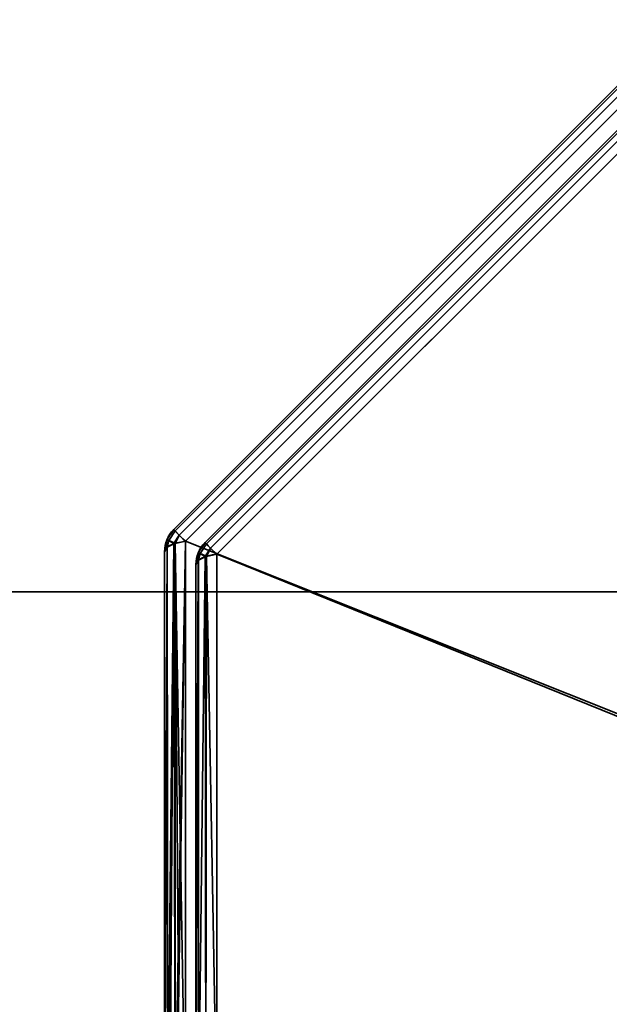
# Model space of a CAD drawing. Header units: millimetres. Extents: x -503 to 6703, y -110 to 193.
# Tile 615 of 656: x 2557 to 2570, y -23 to -1. Entities that reach past the tile are written whole.
import ezdxf

# ---------------------------------------------------------------- set-up
doc = ezdxf.new("R2010")
doc.units = ezdxf.units.MM
doc.layers.add('151', color=7, linetype='Continuous', true_color=0xffffff)

# ---------------------------------------------------------------- blocks, each defined once
blk = doc.blocks.new('UG_SURFACE_003')
at = {"layer": '151', "color": 252, "linetype": 'Continuous', "lineweight": 35}
for points in [[(3602.5, -14, 2212.25), (3602.5, 174.4, 2212.25), (2397.5, 174.4, 2212.25), (2397.5, -14, 2212.25)], [(2547.5, -14, 2062.25), (2547.5, 174.4, 2062.25), (3452.5, 174.4, 2062.25), (3452.5, -14, 2062.25)], [(3602.5, -14, 2212.25), (2397.5, -14, 2212.25), (2547.5, -14, 2062.25), (3452.5, -14, 2062.25)]]:
    blk.add_3dface(points, dxfattribs=at)
blk = doc.blocks.new('UG_SURFACE_268')
at = {"layer": '151', "color": 252, "linetype": 'Continuous', "lineweight": 35}
for points in [[(2532, -14, 2075.25), (3468, -14, 2075.25), (3466.5, -14, 2073.75), (2533.5, -14, 2073.75)], [(2532, -14, 2075.25), (2532, -25.92, 2075.25), (3468, -25.92, 2075.25), (3468, -14, 2075.25)], [(2533.5, -14, 2073.75), (3466.5, -14, 2073.75), (3466.5, -25.92, 2073.75), (2533.5, -25.92, 2073.75)]]:
    blk.add_3dface(points, dxfattribs=at)
blk = doc.blocks.new('UG_SURFACE_294')
at = {"layer": '151', "color": 252, "linetype": 'Continuous', "lineweight": 35}
for points in [[(2560.596, -12.637, 1158.736), (2570.637, -2.596, 1158.736), (2570.605, -2.564, 1158.489), (2560.564, -12.605, 1158.489)], [(2570.637, -2.596, 1011.264), (2560.596, -12.637, 1011.264), (2560.564, -12.605, 1011.511), (2570.605, -2.564, 1011.511)], [(2570.605, -2.564, 1158.489), (2570.605, -2.564, 1011.511), (2560.564, -12.605, 1011.511), (2560.564, -12.605, 1158.489)], [(2570.637, -2.596, 1158.737), (2570.637, -2.596, 1158.736), (2560.596, -12.637, 1158.736), (2560.596, -12.637, 1158.737)], [(2560.596, -12.637, 1158.737), (2560.688, -12.729, 1158.951), (2570.729, -2.688, 1158.951), (2570.637, -2.596, 1158.737)], [(2570.637, -2.596, 1011.263), (2570.729, -2.688, 1011.049), (2560.688, -12.729, 1011.049), (2560.596, -12.637, 1011.263)], [(2560.596, -12.637, 1011.263), (2560.596, -12.637, 1011.264), (2570.637, -2.596, 1011.264), (2570.637, -2.596, 1011.263)], [(2570.73, -2.689, 1158.954), (2570.729, -2.688, 1158.951), (2560.688, -12.729, 1158.951), (2560.689, -12.73, 1158.954)], [(2560.689, -12.73, 1011.046), (2560.688, -12.729, 1011.049), (2570.729, -2.688, 1011.049), (2570.73, -2.689, 1011.046)], [(2560.689, -12.73, 1158.954), (2560.827, -12.868, 1159.107), (2570.868, -2.827, 1159.107), (2570.73, -2.689, 1158.954)], [(2570.73, -2.689, 1011.046), (2570.868, -2.827, 1010.893), (2560.827, -12.868, 1010.893), (2560.689, -12.73, 1011.046)], [(2570.868, -2.827, 1159.107), (2560.827, -12.868, 1159.107), (2560.827, -26.332, 1164.17), (2580.252, -26.332, 1171.473)], [(2560.827, -12.868, 1010.893), (2570.868, -2.827, 1010.893), (2584.332, -2.827, 1005.831), (2584.332, -22.252, 998.527)], [(2561.296, -12.927, 1011.685), (2570.927, -3.296, 1011.685), (2570.895, -3.264, 1011.932), (2561.264, -12.895, 1011.932)], [(2570.895, -3.264, 1158.068), (2561.264, -12.895, 1158.068), (2561.264, -12.895, 1011.932), (2570.895, -3.264, 1011.932)], [(2570.927, -3.296, 1158.315), (2561.296, -12.927, 1158.315), (2561.264, -12.895, 1158.068), (2570.895, -3.264, 1158.068)], [(2570.927, -3.296, 1011.683), (2570.927, -3.296, 1011.685), (2561.296, -12.927, 1011.685), (2561.296, -12.927, 1011.683)], [(2561.296, -12.927, 1011.683), (2561.388, -13.019, 1011.47), (2571.018, -3.388, 1011.47), (2570.927, -3.296, 1011.683)], [(2570.927, -3.296, 1158.317), (2571.018, -3.388, 1158.53), (2561.388, -13.019, 1158.53), (2561.296, -12.927, 1158.317)], [(2561.296, -12.927, 1158.317), (2561.296, -12.927, 1158.315), (2570.927, -3.296, 1158.315), (2570.927, -3.296, 1158.317)], [(2571.02, -3.389, 1011.467), (2571.018, -3.388, 1011.47), (2561.388, -13.019, 1011.47), (2561.389, -13.02, 1011.467)], [(2561.389, -13.02, 1158.533), (2561.388, -13.019, 1158.53), (2571.018, -3.388, 1158.53), (2571.02, -3.389, 1158.533)], [(2561.389, -13.02, 1011.467), (2561.527, -13.157, 1011.314), (2571.157, -3.527, 1011.314), (2571.02, -3.389, 1011.467)], [(2571.02, -3.389, 1158.533), (2571.157, -3.527, 1158.686), (2561.527, -13.157, 1158.686), (2561.389, -13.02, 1158.533)], [(2561.527, -13.157, 1158.686), (2571.157, -3.527, 1158.686), (2583.868, -3.527, 1163.465), (2584.565, -22.485, 1170.855)], [(2584.565, -22.485, 999.145), (2583.868, -3.527, 1006.535), (2571.157, -3.527, 1011.314), (2561.527, -13.157, 1011.314)], [(2560.413, -12.832, 1011.511), (2560.413, -12.832, 1158.489), (2560.564, -12.605, 1158.489), (2560.564, -12.605, 1011.511)], [(2560.454, -12.851, 1158.737), (2560.596, -12.637, 1158.736), (2560.564, -12.605, 1158.489), (2560.413, -12.832, 1158.489)], [(2560.413, -12.832, 1011.511), (2560.564, -12.605, 1011.511), (2560.596, -12.637, 1011.264), (2560.454, -12.851, 1011.263)], [(2560.454, -12.851, 1158.737), (2560.596, -12.637, 1158.737), (2560.596, -12.637, 1158.736)], [(2560.688, -12.729, 1158.951), (2560.596, -12.637, 1158.737), (2560.454, -12.851, 1158.737), (2560.575, -12.901, 1158.954)], [(2560.575, -12.901, 1011.046), (2560.454, -12.851, 1011.263), (2560.596, -12.637, 1011.263), (2560.688, -12.729, 1011.049)], [(2560.596, -12.637, 1011.264), (2560.596, -12.637, 1011.263), (2560.454, -12.851, 1011.263)], [(2560.575, -12.901, 1158.954), (2560.689, -12.73, 1158.954), (2560.688, -12.729, 1158.951)], [(2560.688, -12.729, 1011.049), (2560.689, -12.73, 1011.046), (2560.575, -12.901, 1011.046)], [(2560.689, -12.73, 1158.954), (2560.575, -12.901, 1158.954), (2560.6, -12.916, 1158.979)], [(2560.6, -12.916, 1011.021), (2560.575, -12.901, 1011.046), (2560.689, -12.73, 1011.046)], [(2560.6, -12.916, 1158.979), (2560.827, -12.868, 1159.107), (2560.689, -12.73, 1158.954)], [(2560.689, -12.73, 1011.046), (2560.827, -12.868, 1010.893), (2560.6, -12.916, 1011.021)], [(2560.412, -12.834, 1011.511), (2560.359, -13.1, 1011.511), (2560.359, -13.1, 1158.489), (2560.412, -12.834, 1158.489)], [(2560.412, -12.834, 1158.489), (2560.359, -13.1, 1158.489), (2560.414, -13.007, 1158.737)], [(2560.414, -13.007, 1011.263), (2560.359, -13.1, 1011.511), (2560.412, -12.834, 1011.511)], [(2560.412, -12.834, 1158.489), (2560.413, -12.832, 1158.489), (2560.413, -12.832, 1011.511), (2560.412, -12.834, 1011.511)], [(2560.413, -12.832, 1158.489), (2560.412, -12.834, 1158.489), (2560.454, -12.851, 1158.737)], [(2560.454, -12.851, 1011.263), (2560.412, -12.834, 1011.511), (2560.413, -12.832, 1011.511)], [(2560.414, -13.007, 1158.737), (2560.454, -12.851, 1158.737), (2560.412, -12.834, 1158.489)], [(2560.412, -12.834, 1011.511), (2560.454, -12.851, 1011.263), (2560.414, -13.007, 1011.263)], [(2560.454, -12.851, 1158.737), (2560.414, -13.007, 1158.737), (2560.417, -13.002, 1158.751)], [(2560.417, -13.002, 1011.249), (2560.414, -13.007, 1011.263), (2560.454, -12.851, 1011.263)], [(2560.454, -12.851, 1158.737), (2560.417, -13.002, 1158.751), (2560.57, -12.926, 1158.952)], [(2560.57, -12.926, 1011.048), (2560.417, -13.002, 1011.249), (2560.454, -12.851, 1011.263)], [(2560.57, -12.926, 1158.952), (2560.417, -13.002, 1158.751), (2560.424, -26.198, 1163.71)], [(2560.433, -26.196, 1006.295), (2560.417, -13.002, 1011.249), (2560.57, -12.926, 1011.048)], [(2560.582, -12.92, 1158.969), (2560.57, -12.926, 1158.952), (2560.424, -26.198, 1163.71)], [(2560.424, -26.198, 1163.71), (2560.432, -26.21, 1163.751), (2560.582, -12.92, 1158.969)], [(2560.432, -26.21, 1163.751), (2560.59, -26.278, 1163.984), (2560.582, -12.92, 1158.969)], [(2560.57, -12.926, 1011.048), (2560.475, -26.236, 1006.16), (2560.433, -26.196, 1006.295)], [(2560.57, -12.926, 1158.952), (2560.575, -12.901, 1158.954), (2560.454, -12.851, 1158.737)], [(2560.454, -12.851, 1011.263), (2560.575, -12.901, 1011.046), (2560.57, -12.926, 1011.048)], [(2560.57, -12.926, 1011.048), (2560.594, -26.276, 1006.022), (2560.475, -26.236, 1006.16)], [(2560.575, -12.901, 1158.954), (2560.57, -12.926, 1158.952), (2560.582, -12.92, 1158.969)], [(2560.582, -12.92, 1011.031), (2560.57, -12.926, 1011.048), (2560.575, -12.901, 1011.046)], [(2560.57, -12.926, 1011.048), (2560.582, -12.92, 1011.031), (2560.594, -26.276, 1006.022)], [(2560.582, -12.92, 1158.969), (2560.6, -12.916, 1158.979), (2560.575, -12.901, 1158.954)], [(2560.575, -12.901, 1011.046), (2560.6, -12.916, 1011.021), (2560.582, -12.92, 1011.031)], [(2560.6, -12.916, 1158.979), (2560.582, -12.92, 1158.969), (2560.59, -26.278, 1163.984)], [(2560.594, -26.276, 1006.022), (2560.582, -12.92, 1011.031), (2560.6, -12.916, 1011.021)], [(2560.827, -12.868, 1159.107), (2560.6, -12.916, 1158.979), (2560.59, -26.278, 1163.984)], [(2560.59, -26.278, 1163.984), (2560.627, -26.294, 1164.038), (2560.827, -12.868, 1159.107)], [(2560.6, -12.916, 1011.021), (2560.693, -26.31, 1005.907), (2560.594, -26.276, 1006.022)], [(2560.6, -12.916, 1011.021), (2560.827, -12.868, 1010.893), (2560.827, -26.332, 1005.831)], [(2560.6, -12.916, 1011.021), (2560.827, -26.332, 1005.831), (2560.693, -26.31, 1005.907)], [(2560.627, -26.294, 1164.038), (2560.827, -26.332, 1164.17), (2560.827, -12.868, 1159.107)], [(2584.332, -22.252, 998.527), (2580.252, -26.332, 998.527), (2560.827, -26.332, 1005.831), (2560.827, -12.868, 1010.893)], [(2561.113, -13.122, 1158.068), (2561.113, -13.122, 1011.932), (2561.264, -12.895, 1011.932), (2561.264, -12.895, 1158.068)], [(2561.154, -13.141, 1011.683), (2561.296, -12.927, 1011.685), (2561.264, -12.895, 1011.932), (2561.113, -13.122, 1011.932)], [(2561.113, -13.122, 1158.068), (2561.264, -12.895, 1158.068), (2561.296, -12.927, 1158.315), (2561.154, -13.141, 1158.317)], [(2561.154, -13.141, 1011.683), (2561.296, -12.927, 1011.683), (2561.296, -12.927, 1011.685)], [(2561.388, -13.019, 1011.47), (2561.296, -12.927, 1011.683), (2561.154, -13.141, 1011.683), (2561.275, -13.191, 1011.467)], [(2561.275, -13.191, 1158.533), (2561.154, -13.141, 1158.317), (2561.296, -12.927, 1158.317), (2561.388, -13.019, 1158.53)], [(2561.296, -12.927, 1158.315), (2561.296, -12.927, 1158.317), (2561.154, -13.141, 1158.317)], [(2560.417, -13.002, 1158.751), (2560.414, -13.007, 1158.737), (2560.359, -26.1, 1163.377)], [(2560.359, -26.1, 1163.377), (2560.424, -26.198, 1163.71), (2560.417, -13.002, 1158.751)], [(2560.414, -13.007, 1158.737), (2560.359, -13.1, 1158.489), (2560.359, -26.1, 1163.377)], [(2560.414, -13.007, 1011.263), (2560.364, -26.131, 1006.518), (2560.359, -26.1, 1006.623)], [(2560.359, -26.1, 1006.623), (2560.359, -13.1, 1011.511), (2560.414, -13.007, 1011.263)], [(2560.359, -26.1, 1006.623), (2560.359, -26.1, 1163.377), (2560.359, -13.1, 1158.489), (2560.359, -13.1, 1011.511)], [(2560.414, -13.007, 1011.263), (2560.433, -26.196, 1006.295), (2560.364, -26.131, 1006.518)], [(2560.414, -13.007, 1011.263), (2560.417, -13.002, 1011.249), (2560.433, -26.196, 1006.295)], [(2561.112, -13.123, 1158.068), (2561.059, -13.39, 1158.068), (2561.059, -13.39, 1011.932), (2561.112, -13.123, 1011.932)], [(2561.112, -13.123, 1011.932), (2561.059, -13.39, 1011.932), (2561.114, -13.297, 1011.684)], [(2561.114, -13.297, 1158.316), (2561.059, -13.39, 1158.068), (2561.112, -13.123, 1158.068)], [(2561.112, -13.123, 1011.932), (2561.113, -13.122, 1011.932), (2561.113, -13.122, 1158.068), (2561.112, -13.123, 1158.068)], [(2561.113, -13.122, 1011.932), (2561.112, -13.123, 1011.932), (2561.154, -13.141, 1011.683)], [(2561.154, -13.141, 1158.317), (2561.112, -13.123, 1158.068), (2561.113, -13.122, 1158.068)], [(2561.114, -13.297, 1011.684), (2561.154, -13.141, 1011.683), (2561.112, -13.123, 1011.932)], [(2561.112, -13.123, 1158.068), (2561.154, -13.141, 1158.317), (2561.114, -13.297, 1158.316)], [(2561.154, -13.141, 1011.683), (2561.114, -13.297, 1011.684), (2561.117, -13.291, 1011.67)], [(2561.117, -13.291, 1158.33), (2561.114, -13.297, 1158.316), (2561.154, -13.141, 1158.317)], [(2561.154, -13.141, 1011.683), (2561.117, -13.291, 1011.67), (2561.27, -13.216, 1011.469)], [(2561.27, -13.216, 1158.532), (2561.117, -13.291, 1158.33), (2561.154, -13.141, 1158.317)], [(2561.117, -26.002, 1006.891), (2561.282, -25.92, 1006.673), (2561.282, -13.209, 1011.452), (2561.27, -13.216, 1011.469)], [(2561.27, -13.216, 1011.469), (2561.275, -13.191, 1011.467), (2561.154, -13.141, 1011.683)], [(2561.154, -13.141, 1158.317), (2561.275, -13.191, 1158.533), (2561.27, -13.216, 1158.532)], [(2561.275, -13.191, 1011.467), (2561.27, -13.216, 1011.469), (2561.282, -13.209, 1011.452)], [(2561.282, -13.209, 1158.548), (2561.27, -13.216, 1158.532), (2561.275, -13.191, 1158.533)], [(2561.27, -13.216, 1158.532), (2561.282, -13.209, 1158.548), (2561.282, -25.92, 1163.327)], [(2561.275, -13.191, 1011.467), (2561.389, -13.02, 1011.467), (2561.388, -13.019, 1011.47)], [(2561.388, -13.019, 1158.53), (2561.389, -13.02, 1158.533), (2561.275, -13.191, 1158.533)], [(2561.389, -13.02, 1011.467), (2561.275, -13.191, 1011.467), (2561.3, -13.206, 1011.442)], [(2561.3, -13.206, 1158.558), (2561.275, -13.191, 1158.533), (2561.389, -13.02, 1158.533)], [(2561.282, -13.209, 1011.452), (2561.3, -13.206, 1011.442), (2561.275, -13.191, 1011.467)], [(2561.275, -13.191, 1158.533), (2561.3, -13.206, 1158.558), (2561.282, -13.209, 1158.548)], [(2561.282, -25.92, 1006.673), (2561.527, -25.868, 1006.535), (2561.527, -13.157, 1011.314), (2561.3, -13.206, 1011.442)], [(2561.3, -13.206, 1011.442), (2561.282, -13.209, 1011.452), (2561.282, -25.92, 1006.673)], [(2561.527, -25.868, 1163.465), (2561.282, -25.92, 1163.327), (2561.282, -13.209, 1158.548), (2561.3, -13.206, 1158.558)], [(2561.3, -13.206, 1011.442), (2561.527, -13.157, 1011.314), (2561.389, -13.02, 1011.467)], [(2561.389, -13.02, 1158.533), (2561.527, -13.157, 1158.686), (2561.3, -13.206, 1158.558)], [(2561.3, -13.206, 1158.558), (2561.527, -13.157, 1158.686), (2561.527, -25.868, 1163.465)], [(2584.565, -22.485, 1170.855), (2580.485, -26.565, 1170.855), (2561.527, -25.868, 1163.465), (2561.527, -13.157, 1158.686)], [(2561.527, -13.157, 1011.314), (2561.527, -25.868, 1006.535), (2580.485, -26.565, 999.145), (2584.565, -22.485, 999.145)], [(2561.059, -26.1, 1007.153), (2561.117, -26.002, 1006.891), (2561.117, -13.291, 1011.67), (2561.114, -13.297, 1011.684)], [(2561.114, -13.297, 1011.684), (2561.059, -13.39, 1011.932), (2561.059, -26.1, 1007.153)], [(2561.117, -26.002, 1163.109), (2561.059, -26.1, 1162.847), (2561.059, -13.39, 1158.068), (2561.114, -13.297, 1158.316)], [(2561.059, -13.39, 1158.068), (2561.059, -26.1, 1162.847), (2561.059, -26.1, 1007.153), (2561.059, -13.39, 1011.932)], [(2561.114, -13.297, 1158.316), (2561.117, -13.291, 1158.33), (2561.117, -26.002, 1163.109)], [(2561.27, -13.216, 1011.469), (2561.117, -13.291, 1011.67), (2561.117, -26.002, 1006.891)], [(2561.282, -25.92, 1163.327), (2561.117, -26.002, 1163.109), (2561.117, -13.291, 1158.33), (2561.27, -13.216, 1158.532)]]:
    blk.add_3dface(points, dxfattribs=at)
blk = doc.blocks.new('UG_SURFACE_302')
at = {"layer": '151', "color": 252, "linetype": 'Continuous', "lineweight": 35}
for points in [[(2560.596, -12.637, 1158.736), (2570.637, -2.596, 1158.736), (2570.605, -2.564, 1158.489), (2560.564, -12.605, 1158.489)], [(2570.637, -2.596, 1011.264), (2560.596, -12.637, 1011.264), (2560.564, -12.605, 1011.511), (2570.605, -2.564, 1011.511)], [(2570.605, -2.564, 1158.489), (2570.605, -2.564, 1011.511), (2560.564, -12.605, 1011.511), (2560.564, -12.605, 1158.489)], [(2570.637, -2.596, 1158.737), (2570.637, -2.596, 1158.736), (2560.596, -12.637, 1158.736), (2560.596, -12.637, 1158.737)], [(2560.596, -12.637, 1158.737), (2560.688, -12.729, 1158.951), (2570.729, -2.688, 1158.951), (2570.637, -2.596, 1158.737)], [(2570.637, -2.596, 1011.263), (2570.729, -2.688, 1011.049), (2560.688, -12.729, 1011.049), (2560.596, -12.637, 1011.263)], [(2560.596, -12.637, 1011.263), (2560.596, -12.637, 1011.264), (2570.637, -2.596, 1011.264), (2570.637, -2.596, 1011.263)], [(2570.73, -2.689, 1158.954), (2570.729, -2.688, 1158.951), (2560.688, -12.729, 1158.951), (2560.689, -12.73, 1158.954)], [(2560.689, -12.73, 1011.046), (2560.688, -12.729, 1011.049), (2570.729, -2.688, 1011.049), (2570.73, -2.689, 1011.046)], [(2560.689, -12.73, 1158.954), (2560.827, -12.868, 1159.107), (2570.868, -2.827, 1159.107), (2570.73, -2.689, 1158.954)], [(2570.73, -2.689, 1011.046), (2570.868, -2.827, 1010.893), (2560.827, -12.868, 1010.893), (2560.689, -12.73, 1011.046)], [(2570.868, -2.827, 1159.107), (2560.827, -12.868, 1159.107), (2560.827, -26.332, 1164.17), (2580.252, -26.332, 1171.473)], [(2560.827, -12.868, 1010.893), (2570.868, -2.827, 1010.893), (2584.332, -2.827, 1005.831), (2584.332, -22.252, 998.527)], [(2561.296, -12.927, 1011.685), (2570.927, -3.296, 1011.685), (2570.895, -3.264, 1011.932), (2561.264, -12.895, 1011.932)], [(2570.895, -3.264, 1158.068), (2561.264, -12.895, 1158.068), (2561.264, -12.895, 1011.932), (2570.895, -3.264, 1011.932)], [(2570.927, -3.296, 1158.315), (2561.296, -12.927, 1158.315), (2561.264, -12.895, 1158.068), (2570.895, -3.264, 1158.068)], [(2570.927, -3.296, 1011.683), (2570.927, -3.296, 1011.685), (2561.296, -12.927, 1011.685), (2561.296, -12.927, 1011.683)], [(2561.296, -12.927, 1011.683), (2561.388, -13.019, 1011.47), (2571.018, -3.388, 1011.47), (2570.927, -3.296, 1011.683)], [(2570.927, -3.296, 1158.317), (2571.018, -3.388, 1158.53), (2561.388, -13.019, 1158.53), (2561.296, -12.927, 1158.317)], [(2561.296, -12.927, 1158.317), (2561.296, -12.927, 1158.315), (2570.927, -3.296, 1158.315), (2570.927, -3.296, 1158.317)], [(2571.02, -3.389, 1011.467), (2571.018, -3.388, 1011.47), (2561.388, -13.019, 1011.47), (2561.389, -13.02, 1011.467)], [(2561.389, -13.02, 1158.533), (2561.388, -13.019, 1158.53), (2571.018, -3.388, 1158.53), (2571.02, -3.389, 1158.533)], [(2561.389, -13.02, 1011.467), (2561.527, -13.157, 1011.314), (2571.157, -3.527, 1011.314), (2571.02, -3.389, 1011.467)], [(2571.02, -3.389, 1158.533), (2571.157, -3.527, 1158.686), (2561.527, -13.157, 1158.686), (2561.389, -13.02, 1158.533)], [(2561.527, -13.157, 1158.686), (2571.157, -3.527, 1158.686), (2583.868, -3.527, 1163.465), (2584.565, -22.485, 1170.855)], [(2584.565, -22.485, 999.145), (2583.868, -3.527, 1006.535), (2571.157, -3.527, 1011.314), (2561.527, -13.157, 1011.314)], [(2560.413, -12.832, 1011.511), (2560.413, -12.832, 1158.489), (2560.564, -12.605, 1158.489), (2560.564, -12.605, 1011.511)], [(2560.454, -12.851, 1158.737), (2560.596, -12.637, 1158.736), (2560.564, -12.605, 1158.489), (2560.413, -12.832, 1158.489)], [(2560.413, -12.832, 1011.511), (2560.564, -12.605, 1011.511), (2560.596, -12.637, 1011.264), (2560.454, -12.851, 1011.263)], [(2560.454, -12.851, 1158.737), (2560.596, -12.637, 1158.737), (2560.596, -12.637, 1158.736)], [(2560.688, -12.729, 1158.951), (2560.596, -12.637, 1158.737), (2560.454, -12.851, 1158.737), (2560.575, -12.901, 1158.954)], [(2560.575, -12.901, 1011.046), (2560.454, -12.851, 1011.263), (2560.596, -12.637, 1011.263), (2560.688, -12.729, 1011.049)], [(2560.596, -12.637, 1011.264), (2560.596, -12.637, 1011.263), (2560.454, -12.851, 1011.263)], [(2560.575, -12.901, 1158.954), (2560.689, -12.73, 1158.954), (2560.688, -12.729, 1158.951)], [(2560.688, -12.729, 1011.049), (2560.689, -12.73, 1011.046), (2560.575, -12.901, 1011.046)], [(2560.689, -12.73, 1158.954), (2560.575, -12.901, 1158.954), (2560.6, -12.916, 1158.979)], [(2560.6, -12.916, 1011.021), (2560.575, -12.901, 1011.046), (2560.689, -12.73, 1011.046)], [(2560.6, -12.916, 1158.979), (2560.827, -12.868, 1159.107), (2560.689, -12.73, 1158.954)], [(2560.689, -12.73, 1011.046), (2560.827, -12.868, 1010.893), (2560.6, -12.916, 1011.021)], [(2560.412, -12.834, 1011.511), (2560.359, -13.1, 1011.511), (2560.359, -13.1, 1158.489), (2560.412, -12.834, 1158.489)], [(2560.412, -12.834, 1158.489), (2560.359, -13.1, 1158.489), (2560.414, -13.007, 1158.737)], [(2560.414, -13.007, 1011.263), (2560.359, -13.1, 1011.511), (2560.412, -12.834, 1011.511)], [(2560.412, -12.834, 1158.489), (2560.413, -12.832, 1158.489), (2560.413, -12.832, 1011.511), (2560.412, -12.834, 1011.511)], [(2560.413, -12.832, 1158.489), (2560.412, -12.834, 1158.489), (2560.454, -12.851, 1158.737)], [(2560.454, -12.851, 1011.263), (2560.412, -12.834, 1011.511), (2560.413, -12.832, 1011.511)], [(2560.414, -13.007, 1158.737), (2560.454, -12.851, 1158.737), (2560.412, -12.834, 1158.489)], [(2560.412, -12.834, 1011.511), (2560.454, -12.851, 1011.263), (2560.414, -13.007, 1011.263)], [(2560.454, -12.851, 1158.737), (2560.414, -13.007, 1158.737), (2560.417, -13.002, 1158.751)], [(2560.417, -13.002, 1011.249), (2560.414, -13.007, 1011.263), (2560.454, -12.851, 1011.263)], [(2560.454, -12.851, 1158.737), (2560.417, -13.002, 1158.751), (2560.57, -12.926, 1158.952)], [(2560.57, -12.926, 1011.048), (2560.417, -13.002, 1011.249), (2560.454, -12.851, 1011.263)], [(2560.57, -12.926, 1158.952), (2560.417, -13.002, 1158.751), (2560.424, -26.198, 1163.71)], [(2560.433, -26.196, 1006.295), (2560.417, -13.002, 1011.249), (2560.57, -12.926, 1011.048)], [(2560.582, -12.92, 1158.969), (2560.57, -12.926, 1158.952), (2560.424, -26.198, 1163.71)], [(2560.424, -26.198, 1163.71), (2560.432, -26.21, 1163.751), (2560.582, -12.92, 1158.969)], [(2560.432, -26.21, 1163.751), (2560.59, -26.278, 1163.984), (2560.582, -12.92, 1158.969)], [(2560.57, -12.926, 1011.048), (2560.475, -26.236, 1006.16), (2560.433, -26.196, 1006.295)], [(2560.57, -12.926, 1158.952), (2560.575, -12.901, 1158.954), (2560.454, -12.851, 1158.737)], [(2560.454, -12.851, 1011.263), (2560.575, -12.901, 1011.046), (2560.57, -12.926, 1011.048)], [(2560.57, -12.926, 1011.048), (2560.594, -26.276, 1006.022), (2560.475, -26.236, 1006.16)], [(2560.575, -12.901, 1158.954), (2560.57, -12.926, 1158.952), (2560.582, -12.92, 1158.969)], [(2560.582, -12.92, 1011.031), (2560.57, -12.926, 1011.048), (2560.575, -12.901, 1011.046)], [(2560.57, -12.926, 1011.048), (2560.582, -12.92, 1011.031), (2560.594, -26.276, 1006.022)], [(2560.582, -12.92, 1158.969), (2560.6, -12.916, 1158.979), (2560.575, -12.901, 1158.954)], [(2560.575, -12.901, 1011.046), (2560.6, -12.916, 1011.021), (2560.582, -12.92, 1011.031)], [(2560.6, -12.916, 1158.979), (2560.582, -12.92, 1158.969), (2560.59, -26.278, 1163.984)], [(2560.594, -26.276, 1006.022), (2560.582, -12.92, 1011.031), (2560.6, -12.916, 1011.021)], [(2560.827, -12.868, 1159.107), (2560.6, -12.916, 1158.979), (2560.59, -26.278, 1163.984)], [(2560.59, -26.278, 1163.984), (2560.627, -26.294, 1164.038), (2560.827, -12.868, 1159.107)], [(2560.6, -12.916, 1011.021), (2560.693, -26.31, 1005.907), (2560.594, -26.276, 1006.022)], [(2560.6, -12.916, 1011.021), (2560.827, -12.868, 1010.893), (2560.827, -26.332, 1005.831)], [(2560.6, -12.916, 1011.021), (2560.827, -26.332, 1005.831), (2560.693, -26.31, 1005.907)], [(2560.627, -26.294, 1164.038), (2560.827, -26.332, 1164.17), (2560.827, -12.868, 1159.107)], [(2584.332, -22.252, 998.527), (2580.252, -26.332, 998.527), (2560.827, -26.332, 1005.831), (2560.827, -12.868, 1010.893)], [(2561.113, -13.122, 1158.068), (2561.113, -13.122, 1011.932), (2561.264, -12.895, 1011.932), (2561.264, -12.895, 1158.068)], [(2561.154, -13.141, 1011.683), (2561.296, -12.927, 1011.685), (2561.264, -12.895, 1011.932), (2561.113, -13.122, 1011.932)], [(2561.113, -13.122, 1158.068), (2561.264, -12.895, 1158.068), (2561.296, -12.927, 1158.315), (2561.154, -13.141, 1158.317)], [(2561.154, -13.141, 1011.683), (2561.296, -12.927, 1011.683), (2561.296, -12.927, 1011.685)], [(2561.388, -13.019, 1011.47), (2561.296, -12.927, 1011.683), (2561.154, -13.141, 1011.683), (2561.275, -13.191, 1011.467)], [(2561.275, -13.191, 1158.533), (2561.154, -13.141, 1158.317), (2561.296, -12.927, 1158.317), (2561.388, -13.019, 1158.53)], [(2561.296, -12.927, 1158.315), (2561.296, -12.927, 1158.317), (2561.154, -13.141, 1158.317)], [(2560.417, -13.002, 1158.751), (2560.414, -13.007, 1158.737), (2560.359, -26.1, 1163.377)], [(2560.359, -26.1, 1163.377), (2560.424, -26.198, 1163.71), (2560.417, -13.002, 1158.751)], [(2560.414, -13.007, 1158.737), (2560.359, -13.1, 1158.489), (2560.359, -26.1, 1163.377)], [(2560.414, -13.007, 1011.263), (2560.364, -26.131, 1006.518), (2560.359, -26.1, 1006.623)], [(2560.359, -26.1, 1006.623), (2560.359, -13.1, 1011.511), (2560.414, -13.007, 1011.263)], [(2560.359, -26.1, 1006.623), (2560.359, -26.1, 1163.377), (2560.359, -13.1, 1158.489), (2560.359, -13.1, 1011.511)], [(2560.414, -13.007, 1011.263), (2560.433, -26.196, 1006.295), (2560.364, -26.131, 1006.518)], [(2560.414, -13.007, 1011.263), (2560.417, -13.002, 1011.249), (2560.433, -26.196, 1006.295)], [(2561.112, -13.123, 1158.068), (2561.059, -13.39, 1158.068), (2561.059, -13.39, 1011.932), (2561.112, -13.123, 1011.932)], [(2561.112, -13.123, 1011.932), (2561.059, -13.39, 1011.932), (2561.114, -13.297, 1011.684)], [(2561.114, -13.297, 1158.316), (2561.059, -13.39, 1158.068), (2561.112, -13.123, 1158.068)], [(2561.112, -13.123, 1011.932), (2561.113, -13.122, 1011.932), (2561.113, -13.122, 1158.068), (2561.112, -13.123, 1158.068)], [(2561.113, -13.122, 1011.932), (2561.112, -13.123, 1011.932), (2561.154, -13.141, 1011.683)], [(2561.154, -13.141, 1158.317), (2561.112, -13.123, 1158.068), (2561.113, -13.122, 1158.068)], [(2561.114, -13.297, 1011.684), (2561.154, -13.141, 1011.683), (2561.112, -13.123, 1011.932)], [(2561.112, -13.123, 1158.068), (2561.154, -13.141, 1158.317), (2561.114, -13.297, 1158.316)], [(2561.154, -13.141, 1011.683), (2561.114, -13.297, 1011.684), (2561.117, -13.291, 1011.67)], [(2561.117, -13.291, 1158.33), (2561.114, -13.297, 1158.316), (2561.154, -13.141, 1158.317)], [(2561.154, -13.141, 1011.683), (2561.117, -13.291, 1011.67), (2561.27, -13.216, 1011.469)], [(2561.27, -13.216, 1158.532), (2561.117, -13.291, 1158.33), (2561.154, -13.141, 1158.317)], [(2561.117, -26.002, 1006.891), (2561.282, -25.92, 1006.673), (2561.282, -13.209, 1011.452), (2561.27, -13.216, 1011.469)], [(2561.27, -13.216, 1011.469), (2561.275, -13.191, 1011.467), (2561.154, -13.141, 1011.683)], [(2561.154, -13.141, 1158.317), (2561.275, -13.191, 1158.533), (2561.27, -13.216, 1158.532)], [(2561.275, -13.191, 1011.467), (2561.27, -13.216, 1011.469), (2561.282, -13.209, 1011.452)], [(2561.282, -13.209, 1158.548), (2561.27, -13.216, 1158.532), (2561.275, -13.191, 1158.533)], [(2561.27, -13.216, 1158.532), (2561.282, -13.209, 1158.548), (2561.282, -25.92, 1163.327)], [(2561.275, -13.191, 1011.467), (2561.389, -13.02, 1011.467), (2561.388, -13.019, 1011.47)], [(2561.388, -13.019, 1158.53), (2561.389, -13.02, 1158.533), (2561.275, -13.191, 1158.533)], [(2561.389, -13.02, 1011.467), (2561.275, -13.191, 1011.467), (2561.3, -13.206, 1011.442)], [(2561.3, -13.206, 1158.558), (2561.275, -13.191, 1158.533), (2561.389, -13.02, 1158.533)], [(2561.282, -13.209, 1011.452), (2561.3, -13.206, 1011.442), (2561.275, -13.191, 1011.467)], [(2561.275, -13.191, 1158.533), (2561.3, -13.206, 1158.558), (2561.282, -13.209, 1158.548)], [(2561.282, -25.92, 1006.673), (2561.527, -25.868, 1006.535), (2561.527, -13.157, 1011.314), (2561.3, -13.206, 1011.442)], [(2561.3, -13.206, 1011.442), (2561.282, -13.209, 1011.452), (2561.282, -25.92, 1006.673)], [(2561.527, -25.868, 1163.465), (2561.282, -25.92, 1163.327), (2561.282, -13.209, 1158.548), (2561.3, -13.206, 1158.558)], [(2561.3, -13.206, 1011.442), (2561.527, -13.157, 1011.314), (2561.389, -13.02, 1011.467)], [(2561.389, -13.02, 1158.533), (2561.527, -13.157, 1158.686), (2561.3, -13.206, 1158.558)], [(2561.3, -13.206, 1158.558), (2561.527, -13.157, 1158.686), (2561.527, -25.868, 1163.465)], [(2584.565, -22.485, 1170.855), (2580.485, -26.565, 1170.855), (2561.527, -25.868, 1163.465), (2561.527, -13.157, 1158.686)], [(2561.527, -13.157, 1011.314), (2561.527, -25.868, 1006.535), (2580.485, -26.565, 999.145), (2584.565, -22.485, 999.145)], [(2561.059, -26.1, 1007.153), (2561.117, -26.002, 1006.891), (2561.117, -13.291, 1011.67), (2561.114, -13.297, 1011.684)], [(2561.114, -13.297, 1011.684), (2561.059, -13.39, 1011.932), (2561.059, -26.1, 1007.153)], [(2561.117, -26.002, 1163.109), (2561.059, -26.1, 1162.847), (2561.059, -13.39, 1158.068), (2561.114, -13.297, 1158.316)], [(2561.059, -13.39, 1158.068), (2561.059, -26.1, 1162.847), (2561.059, -26.1, 1007.153), (2561.059, -13.39, 1011.932)], [(2561.114, -13.297, 1158.316), (2561.117, -13.291, 1158.33), (2561.117, -26.002, 1163.109)], [(2561.27, -13.216, 1011.469), (2561.117, -13.291, 1011.67), (2561.117, -26.002, 1006.891)], [(2561.282, -25.92, 1163.327), (2561.117, -26.002, 1163.109), (2561.117, -13.291, 1158.33), (2561.27, -13.216, 1158.532)]]:
    blk.add_3dface(points, dxfattribs=at)

msp = doc.modelspace()

# ---------------------------------------------------------------- linework, layer by layer
at = {"layer": '151', "color": 252, "linetype": 'Continuous', "lineweight": -3, "true_color": 0x939598}
for p, q in [((2560.564, -12.605, 1011.511), (2570.605, -2.564, 1011.511)), ((2570.605, -2.564, 1158.489), (2560.564, -12.605, 1158.489)), ((2570.605, -2.564, 1158.489), (2560.564, -12.605, 1158.489)), ((2560.564, -12.605, 1011.511), (2570.605, -2.564, 1011.511)), ((2560.827, -12.868, 1010.893), (2570.868, -2.827, 1010.893)), ((2570.868, -2.827, 1159.107), (2560.827, -12.868, 1159.107)), ((2560.827, -12.868, 1010.893), (2570.868, -2.827, 1010.893)), ((2570.868, -2.827, 1159.107), (2560.827, -12.868, 1159.107)), ((2561.264, -12.895, 1011.932), (2570.895, -3.264, 1011.932)), ((2570.895, -3.264, 1158.068), (2561.264, -12.895, 1158.068)), ((2561.264, -12.895, 1011.932), (2570.895, -3.264, 1011.932)), ((2570.895, -3.264, 1158.068), (2561.264, -12.895, 1158.068)), ((2561.527, -13.157, 1158.686), (2571.157, -3.527, 1158.686)), ((2571.157, -3.527, 1011.314), (2561.527, -13.157, 1011.314)), ((2571.157, -3.527, 1011.314), (2561.527, -13.157, 1011.314)), ((2561.527, -13.157, 1158.686), (2571.157, -3.527, 1158.686)), ((2560.564, -12.605, 1158.489), (2560.564, -12.605, 1011.511)), ((2560.564, -12.605, 1158.489), (2560.564, -12.605, 1011.511)), ((2560.827, -12.868, 1159.107), (2560.827, -26.332, 1164.169)), ((2560.827, -12.868, 1010.893), (2560.827, -26.332, 1005.831)), ((2560.827, -12.868, 1159.107), (2560.827, -26.332, 1164.169)), ((2560.827, -12.868, 1010.893), (2560.827, -26.332, 1005.831)), ((2561.264, -12.895, 1158.068), (2561.264, -12.895, 1011.932)), ((2561.264, -12.895, 1158.068), (2561.264, -12.895, 1011.932)), ((2560.359, -13.1, 1158.489), (2560.359, -13.1, 1011.511)), ((2560.359, -13.1, 1011.511), (2560.359, -26.1, 1006.623)), ((2560.359, -13.1, 1158.489), (2560.359, -26.1, 1163.377)), ((2560.359, -13.1, 1158.489), (2560.359, -13.1, 1011.511)), ((2560.359, -13.1, 1158.489), (2560.359, -26.1, 1163.377)), ((2560.359, -13.1, 1011.511), (2560.359, -26.1, 1006.623)), ((2561.527, -25.868, 1163.465), (2561.527, -13.157, 1158.686)), ((2561.527, -13.157, 1011.314), (2561.527, -25.868, 1006.535)), ((2561.527, -25.868, 1163.465), (2561.527, -13.157, 1158.686)), ((2561.527, -13.157, 1011.314), (2561.527, -25.868, 1006.535)), ((2561.059, -13.39, 1158.068), (2561.059, -26.1, 1162.847)), ((2561.059, -26.1, 1007.153), (2561.059, -13.39, 1011.932)), ((2561.059, -13.39, 1011.932), (2561.059, -13.39, 1158.068)), ((2561.059, -26.1, 1007.153), (2561.059, -13.39, 1011.932)), ((2561.059, -13.39, 1011.932), (2561.059, -13.39, 1158.068)), ((2561.059, -13.39, 1158.068), (2561.059, -26.1, 1162.847)), ((2397.5, -14, 2212.25), (3602.5, -14, 2212.25)), ((3468, -14, 2075.25), (2532, -14, 2075.25)), ((3466.5, -14, 2073.75), (2533.5, -14, 2073.75)), ((3452.5, -14, 2062.25), (2547.5, -14, 2062.25))]:
    msp.add_line(p, q, dxfattribs=at)
at = {"layer": '151', "color": 252, "linetype": 'Continuous', "lineweight": -3, "true_color": 0x939598, "extrusion": (0, 0, -1)}
for centre, start in [((-2561.059, -13.1, -1158.489), 360), ((-2561.059, -13.1, -1158.489), 360), ((-2561.759, -13.39, -1158.068), 0), ((-2561.759, -13.39, -1011.932), 0), ((-2561.759, -13.39, -1011.932), 0), ((-2561.759, -13.39, -1158.068), 0)]:
    msp.add_arc(centre, 0.7, start, 45, dxfattribs=at)
at = {"layer": '151', "color": 252, "linetype": 'Continuous', "lineweight": -3, "true_color": 0x939598}
msp.add_arc((2561.059, -13.1, 1011.511), 0.7, 135, 180, dxfattribs=at)
msp.add_arc((2561.059, -13.1, 1011.511), 0.7, 135, 180, dxfattribs=at)
at = {"layer": '151', "color": 252, "linetype": 'Continuous', "lineweight": -3, "true_color": 0x939598, "extrusion": (0.707107, 0.707107, 7.62964e-17)}
msp.add_arc((-1820.205, 1158.489, 1801.679), 0.7, 0, 62, dxfattribs=at)
msp.add_arc((-1820.205, 1158.489, 1801.679), 0.7, 0, 62, dxfattribs=at)
at = {"layer": '151', "color": 252, "linetype": 'Continuous', "lineweight": -3, "true_color": 0x939598, "extrusion": (0.707107, 0.707107, 1.83544e-16)}
for centre, start, end in [((-1820.205, 1011.511, 1801.679), 298, 0), ((-1820.205, 1011.511, 1801.679), 298, 0), ((-1820.905, 1011.932, 1801.969), 298, 0), ((-1820.905, 1158.068, 1801.969), 0, 62), ((-1820.905, 1011.932, 1801.969), 298, 0), ((-1820.905, 1158.068, 1801.969), 0, 62)]:
    msp.add_arc(centre, 0.7, start, end, dxfattribs=at)
at = {"layer": '151', "color": 252, "linetype": 'Continuous', "lineweight": -3, "true_color": 0x939598, "extrusion": (-5.79911e-16, -0.936029, -0.351924)}
msp.add_arc((2561.059, 951.414, -343.713), 0.7, 180, 250.6118, dxfattribs=at)
msp.add_arc((2561.059, 951.414, -343.713), 0.7, 180, 250.6118, dxfattribs=at)
at = {"layer": '151', "color": 252, "linetype": 'Continuous', "lineweight": -3, "true_color": 0x939598, "extrusion": (3.47947e-15, -0.936029, 0.351924)}
for centre in [(2561.059, 1079.769, 419.962), (2561.059, 1079.769, 419.962), (2561.759, 1079.273, 420.085), (2561.759, 1079.273, 420.085)]:
    msp.add_arc(centre, 0.7, 109.3882, 180, dxfattribs=at)
at = {"layer": '151', "color": 252, "linetype": 'Continuous', "lineweight": -3, "true_color": 0x939598, "extrusion": (-9.33028e-16, 0.936029, 0.351924)}
msp.add_arc((-2561.759, 951.909, 343.589), 0.7, 289.3882, 0, dxfattribs=at)
msp.add_arc((-2561.759, 951.909, 343.589), 0.7, 289.3882, 0, dxfattribs=at)

# ---------------------------------------------------------------- block references
at = {"layer": '151', "color": 252, "linetype": 'Continuous', "lineweight": -3, "true_color": 0x939598}
for name in ['UG_SURFACE_003', 'UG_SURFACE_268', 'UG_SURFACE_294', 'UG_SURFACE_302']:
    msp.add_blockref(name, (0, 0), dxfattribs=at)

doc.saveas('drawing.dxf')
